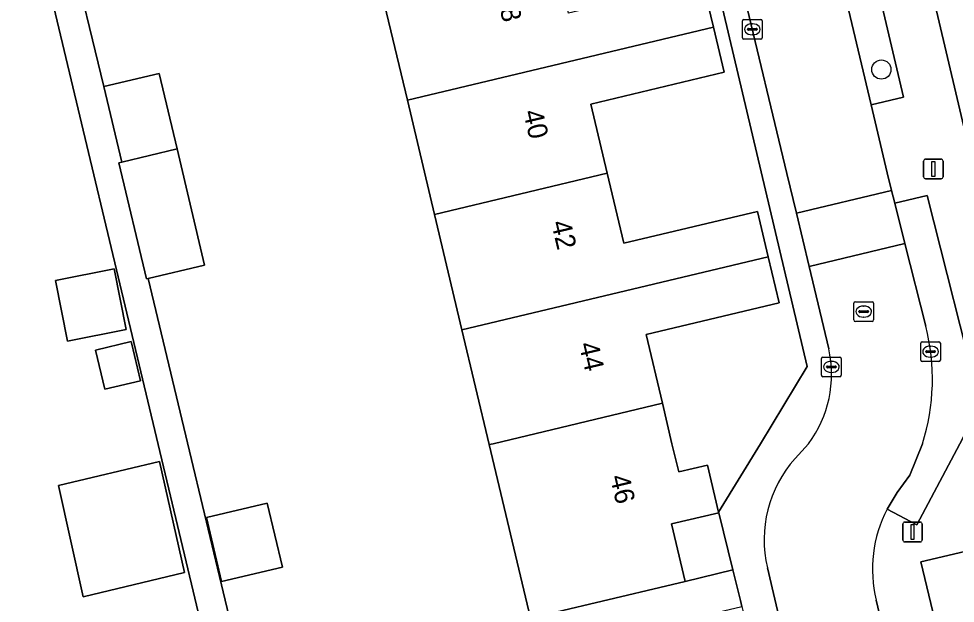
# Model space of a CAD drawing. Extents: x 158472 to 159562, y 388525 to 389606.
# Drawn here: x 159421.62 to 159469.28, y 388741.88 to 388771.61 of the extents above; entities that cross this region are included whole.
import ezdxf

# ---------------------------------------------------------------- set-up
doc = ezdxf.new("R2010")
doc.units = 0
for name, color, linetype in [('IMGEO_Boom', 7, 'Continuous'), ('IMGEO_Erf', 7, 'Continuous'), ('IMGEO_Kolk', 7, 'Continuous'), ('IMGEO_Lichtmast', 7, 'Continuous'), ('IMGEO_Pand', 7, 'Continuous'), ('IMGEO_Pand_nummerreeks', 7, 'Continuous'), ('IMGEO_Parkeervlak_open', 7, 'Continuous'), ('IMGEO_Rijbaan_lokaal_open', 7, 'Continuous'), ('IMGEO_Rioolput', 7, 'Continuous'), ('IMGEO_Voetpad_open', 7, 'Continuous')]:
    doc.layers.add(name, color=color, linetype=linetype)

msp = doc.modelspace()

# ---------------------------------------------------------------- linework, layer by layer
at = {"layer": 'IMGEO_Boom'}
msp.add_circle((159465.521, 388769.028), 0.489, dxfattribs=at)
at = {"layer": 'IMGEO_Erf'}
for points in [[(159456.418, 388773.515), (159456.974, 388771.179), (159457.518, 388768.89), (159450.734, 388767.277), (159451.57, 388763.763), (159452.417, 388760.2), (159459.21, 388761.815), (159459.759, 388759.504), (159460.315, 388757.168), (159453.544, 388755.558), (159454.375, 388752.063), (159454.865, 388750), (159455.207, 388748.561), (159456.668, 388748.908), (159457.237, 388746.513), (159459.368, 388750), (159461.747, 388753.933), (159450.479, 388801.584)], [(159402.719, 388774.005), (159404.122, 388768.136), (159405.516, 388762.308), (159410.756, 388763.557), (159412.154, 388757.693), (159406.918, 388756.445), (159408.313, 388750.609), (159408.459, 388750), (159409.677, 388744.904), (159411.062, 388745.236), (159412.42, 388739.578), (159408.525, 388738.57), (159409.997, 388732.413), (159413.931, 388733.354), (159414.628, 388730.439), (159429.608, 388734.021), (159429.417, 388734.822), (159428.98, 388736.651), (159431.745, 388737.312), (159419.661, 388787.851)], [(159422.462, 388782.565), (159425.962, 388768.159), (159428.769, 388768.826), (159429.681, 388764.989), (159431.085, 388759.086), (159428.218, 388758.404), (159433.179, 388737.655), (159447.665, 388741.119), (159445.566, 388749.951), (159444.178, 388755.789), (159442.783, 388761.653), (159441.4, 388767.47), (159440.022, 388773.269)]]:
    msp.add_lwpolyline(points, dxfattribs=at)
for points in [[(159473.173, 388769.019), (159470.741, 388768.447), (159470.15, 388770.959), (159471.55, 388771.288), (159470.908, 388774.021), (159470.768, 388774.616), (159470.723, 388774.81), (159467.842, 388774.11), (159469.934, 388765.186), (159473.858, 388766.106)], [(159423.489, 388758.294), (159426.48, 388758.893), (159427.098, 388755.807), (159424.107, 388755.208)], [(159425.529, 388754.761), (159427.348, 388755.194), (159427.364, 388755.129), (159427.822, 388753.203), (159426.002, 388752.77)], [(159428.783, 388749.088), (159430.059, 388743.454), (159424.909, 388742.216), (159423.652, 388747.87)], [(159477.948, 388731.007), (159477.14, 388734.502), (159475.666, 388734.161), (159475.126, 388736.498), (159474.587, 388738.829), (159476.044, 388739.166), (159475.207, 388742.785), (159477.655, 388743.351), (159477.149, 388745.539), (159477.032, 388746.044), (159476.99, 388746.224), (159476.003, 388745.989), (159475.198, 388749.47), (159473.743, 388749.134), (159474.607, 388745.654), (159467.533, 388743.992), (159472.456, 388723.428), (159477.961, 388724.676), (159477.384, 388727.172), (159478.761, 388727.491)], [(159431.174, 388746.243), (159434.273, 388746.974), (159435.039, 388743.728), (159431.94, 388742.997)], [(159457.243, 388746.488), (159454.839, 388745.916), (159455.535, 388742.99), (159457.962, 388743.592)]]:
    msp.add_lwpolyline(points, close=True, dxfattribs=at)
at = {"layer": 'IMGEO_Kolk'}
for p, q in [((159458.453, 388770.65), (159458.453, 388771.502)), ((159458.528, 388771.576), (159459.38, 388771.576)), ((159459.454, 388771.502), (159459.454, 388770.65)), ((159458.712, 388771.07), (159458.712, 388771.082)), ((159459.15, 388771.033), (159458.752, 388771.033)), ((159458.755, 388771.119), (159459.153, 388771.119)), ((159458.941, 388771.356), (159458.966, 388771.356)), ((159459.196, 388771.082), (159459.196, 388771.07)), ((159459.38, 388770.576), (159458.528, 388770.576)), ((159458.964, 388770.796), (159458.939, 388770.796)), ((159467.523, 388754.256), (159467.523, 388755.108)), ((159467.598, 388755.182), (159468.45, 388755.182)), ((159468.011, 388754.962), (159468.036, 388754.962)), ((159468.524, 388755.108), (159468.524, 388754.256)), ((159462.475, 388753.48), (159462.475, 388754.332)), ((159462.55, 388754.406), (159463.402, 388754.406)), ((159463.476, 388754.332), (159463.476, 388753.48)), ((159467.782, 388754.676), (159467.782, 388754.688)), ((159468.22, 388754.639), (159467.822, 388754.639)), ((159467.825, 388754.725), (159468.223, 388754.725)), ((159468.034, 388754.402), (159468.009, 388754.402)), ((159468.266, 388754.688), (159468.266, 388754.676)), ((159462.734, 388753.9), (159462.734, 388753.912)), ((159463.172, 388753.863), (159462.774, 388753.863)), ((159462.777, 388753.949), (159463.175, 388753.949)), ((159462.963, 388754.186), (159462.988, 388754.186)), ((159463.218, 388753.912), (159463.218, 388753.9)), ((159468.45, 388754.182), (159467.598, 388754.182)), ((159463.402, 388753.406), (159462.55, 388753.406)), ((159462.986, 388753.626), (159462.961, 388753.626))]:
    msp.add_line(p, q, dxfattribs=at)
for points in [[(159458.453, 388770.65), (159458.453, 388771.502)], [(159458.528, 388771.576), (159459.38, 388771.576)], [(159459.454, 388771.502), (159459.454, 388770.65)], [(159459.38, 388770.576), (159458.528, 388770.576)], [(159467.523, 388754.256), (159467.523, 388755.108)], [(159467.598, 388755.182), (159468.45, 388755.182)], [(159468.524, 388755.108), (159468.524, 388754.256)], [(159462.475, 388753.48), (159462.475, 388754.332)], [(159462.55, 388754.406), (159463.402, 388754.406)], [(159463.476, 388754.332), (159463.476, 388753.48)], [(159468.45, 388754.182), (159467.598, 388754.182)], [(159463.402, 388753.406), (159462.55, 388753.406)]]:
    msp.add_lwpolyline(points, dxfattribs=at)
for centre, radius, start, end in [((159458.53, 388771.5), 0.0765, 91.552, 178.448), ((159458.53, 388771.5), 0.0765, 91.552, 178.448), ((159459.378, 388771.5), 0.0765, 1.552, 88.448), ((159459.378, 388771.5), 0.0765, 1.552, 88.448), ((159458.752, 388771.079), 0.0403, 85.8775, 175.7526), ((159458.749, 388771.069), 0.0366, 178.938, 274.7102), ((159459.153, 388771.076), 0.043, 264.8664, 352.4533), ((159459.157, 388771.081), 0.0386, 1.7309, 96.639), ((159458.53, 388770.652), 0.0765, 181.552, 268.448), ((159458.53, 388770.652), 0.0765, 181.552, 268.448), ((159459.378, 388770.652), 0.0765, 271.552, 358.448), ((159459.378, 388770.652), 0.0765, 271.552, 358.448), ((159467.6, 388755.106), 0.0765, 91.552, 178.448), ((159467.6, 388755.106), 0.0765, 91.552, 178.448), ((159468.448, 388755.106), 0.0765, 1.552, 88.448), ((159468.448, 388755.106), 0.0765, 1.552, 88.448), ((159462.552, 388754.33), 0.0765, 91.552, 178.448), ((159462.552, 388754.33), 0.0765, 91.552, 178.448), ((159463.4, 388754.33), 0.0765, 1.552, 88.448), ((159463.4, 388754.33), 0.0765, 1.552, 88.448), ((159467.822, 388754.685), 0.0403, 85.8775, 175.7526), ((159467.819, 388754.675), 0.0366, 178.938, 274.7102), ((159468.223, 388754.682), 0.043, 264.8664, 352.4533), ((159468.227, 388754.687), 0.0386, 1.7309, 96.639), ((159462.774, 388753.909), 0.0403, 85.8775, 175.7526), ((159462.771, 388753.899), 0.0366, 178.938, 274.7102), ((159463.175, 388753.906), 0.043, 264.8664, 352.4533), ((159463.179, 388753.911), 0.0386, 1.7309, 96.639), ((159467.6, 388754.258), 0.0765, 181.552, 268.448), ((159467.6, 388754.258), 0.0765, 181.552, 268.448), ((159468.448, 388754.258), 0.0765, 271.552, 358.448), ((159468.448, 388754.258), 0.0765, 271.552, 358.448), ((159462.552, 388753.482), 0.0765, 181.552, 268.448), ((159462.552, 388753.482), 0.0765, 181.552, 268.448), ((159463.4, 388753.482), 0.0765, 271.552, 358.448), ((159463.4, 388753.482), 0.0765, 271.552, 358.448)]:
    msp.add_arc(centre, radius, start, end, dxfattribs=at)
for centre, major_axis, ratio, start_param, end_param in [((159458.94, 388771.076), (-0.387, 0.002), 0.722429, 4.712389, 7.853982), ((159458.965, 388771.076), (-0.39, 0.002), 0.717154, 1.570796, 4.712389), ((159468.01, 388754.682), (-0.387, 0.002), 0.722429, 4.712389, 7.853982), ((159468.035, 388754.682), (-0.39, 0.002), 0.717154, 1.570796, 4.712389), ((159462.962, 388753.906), (-0.387, 0.002), 0.722429, 4.712389, 7.853982), ((159462.987, 388753.906), (-0.39, 0.002), 0.717154, 1.570796, 4.712389)]:
    msp.add_ellipse(centre, major_axis=major_axis, ratio=ratio, start_param=start_param, end_param=end_param, dxfattribs=at)
at = {"layer": 'IMGEO_Lichtmast'}
for p, q in [((159467.672, 388763.572), (159467.672, 388764.372)), ((159467.672, 388764.372), (159467.672, 388763.572)), ((159467.772, 388764.472), (159468.562, 388764.472)), ((159468.562, 388764.472), (159467.772, 388764.472)), ((159468.662, 388764.372), (159468.662, 388763.572)), ((159468.662, 388763.572), (159468.662, 388764.372)), ((159468.562, 388763.472), (159467.772, 388763.472)), ((159467.772, 388763.472), (159468.562, 388763.472)), ((159466.61, 388745.109), (159466.61, 388745.909)), ((159466.61, 388745.909), (159466.61, 388745.109)), ((159466.71, 388746.009), (159467.5, 388746.009)), ((159467.5, 388746.009), (159466.71, 388746.009)), ((159467.6, 388745.909), (159467.6, 388745.109)), ((159467.6, 388745.109), (159467.6, 388745.909)), ((159467.5, 388745.009), (159466.71, 388745.009)), ((159466.71, 388745.009), (159467.5, 388745.009))]:
    msp.add_line(p, q, dxfattribs=at)
for points in [[(159468.092, 388764.347), (159468.242, 388764.347), (159468.242, 388763.597), (159468.092, 388763.597), (159468.092, 388764.347)], [(159467.03, 388745.884), (159467.18, 388745.884), (159467.18, 388745.134), (159467.03, 388745.134), (159467.03, 388745.884)]]:
    msp.add_lwpolyline(points, dxfattribs=at)
for centre, start, end in [((159467.772, 388764.372), 90, 180), ((159467.772, 388764.372), 90, 180), ((159468.562, 388764.372), 0, 90), ((159468.562, 388764.372), 360, 90), ((159467.772, 388763.572), 180, 270), ((159467.772, 388763.572), 180, 270), ((159468.562, 388763.572), 270, 0), ((159468.562, 388763.572), 270, 0), ((159466.71, 388745.909), 90, 180), ((159466.71, 388745.909), 90, 180), ((159467.5, 388745.909), 0, 90), ((159467.5, 388745.909), 360, 90), ((159466.71, 388745.109), 180, 270), ((159466.71, 388745.109), 180, 270), ((159467.5, 388745.109), 270, 0), ((159467.5, 388745.109), 270, 0)]:
    msp.add_arc(centre, 0.1, start, end, dxfattribs=at)
at = {"layer": 'IMGEO_Pand'}
for points in [[(159447.873, 388775.117), (159440.927, 388773.482), (159440.022, 388773.269), (159441.4, 388767.47), (159456.974, 388771.179), (159456.418, 388773.515), (159449.593, 388771.892), (159448.775, 388775.329)], [(159456.974, 388771.179), (159441.4, 388767.47), (159442.783, 388761.653), (159451.57, 388763.763), (159450.734, 388767.277), (159457.518, 388768.89)], [(159425.962, 388768.159), (159426.874, 388764.322), (159429.681, 388764.989), (159428.769, 388768.826)], [(159429.681, 388764.989), (159426.874, 388764.322), (159426.714, 388764.284), (159428.118, 388758.38), (159428.218, 388758.404), (159431.085, 388759.086)], [(159459.759, 388759.504), (159459.21, 388761.815), (159452.417, 388760.2), (159451.57, 388763.763), (159442.783, 388761.653), (159444.178, 388755.789)], [(159459.759, 388759.504), (159444.178, 388755.789), (159445.566, 388749.951), (159445.768, 388750), (159454.375, 388752.063), (159453.544, 388755.558), (159460.315, 388757.168)], [(159423.489, 388758.294), (159424.107, 388755.208), (159427.098, 388755.807), (159426.48, 388758.893)], [(159425.529, 388754.761), (159426.002, 388752.77), (159427.822, 388753.203), (159427.364, 388755.129), (159427.348, 388755.194)], [(159454.375, 388752.063), (159445.768, 388750), (159445.566, 388749.951), (159447.665, 388741.119), (159450.671, 388741.834), (159455.535, 388742.99), (159454.839, 388745.916), (159457.243, 388746.488), (159457.237, 388746.513), (159456.668, 388748.908), (159455.207, 388748.561), (159454.865, 388750)], [(159428.783, 388749.088), (159423.652, 388747.87), (159424.909, 388742.216), (159430.059, 388743.454)], [(159431.174, 388746.243), (159431.94, 388742.997), (159435.039, 388743.728), (159434.273, 388746.974)]]:
    msp.add_lwpolyline(points, close=True, dxfattribs=at)
at = {"layer": 'IMGEO_Parkeervlak_open'}
msp.add_lwpolyline([(159457.619, 388798.596), (159461.224, 388783.155), (159464.993, 388767.229), (159466.649, 388767.621), (159459.276, 388798.988)], close=True, dxfattribs=at)
msp.add_lwpolyline([(159467.612, 388750), (159466.966, 388748.406), (159466.331, 388747.523), (159465.809, 388746.671), (159467.333, 388745.87), (159469.506, 388750), (159470.547, 388751.98), (159467.857, 388762.62), (159466.201, 388762.228), (159466.717, 388760.181), (159467.78, 388755.972)], dxfattribs=at)
msp.add_arc((159457.214, 388753.281), 10.904, 342.4883, 14.289, dxfattribs=at)
at = {"layer": 'IMGEO_Rijbaan_lokaal_open'}
for points in [[(159451.683, 388801.723), (159456.264, 388782.272), (159460.716, 388763.737), (159461.196, 388761.722), (159466.037, 388762.876), (159465.811, 388763.771), (159464.993, 388767.229), (159461.224, 388783.155)], [(159467.78, 388755.972), (159466.717, 388760.181), (159461.841, 388759.018), (159462.84, 388754.828)], [(159461.813, 388750), (159461.131, 388749.241)], [(159465.809, 388746.671), (159466.331, 388747.523), (159466.966, 388748.406), (159467.612, 388750)], [(159459.722, 388743.685), (159460.029, 388742.385), (159461.493, 388736.196), (159463.689, 388726.909), (159468.589, 388728.068), (159465.251, 388742.046)]]:
    msp.add_lwpolyline(points, dxfattribs=at)
msp.add_lwpolyline([(159466.201, 388762.228), (159466.037, 388762.876), (159461.196, 388761.722), (159461.841, 388759.018), (159466.717, 388760.181)], close=True, dxfattribs=at)
for centre, radius, start, end in [((159457.214, 388753.281), 10.904, 342.4883, 14.289), ((159457.12, 388753.521), 5.867, 323.1146, 12.8678), ((159465.747, 388745.114), 6.192, 138.201, 193.3386), ((159471.782, 388743.604), 6.715, 152.8232, 193.418)]:
    msp.add_arc(centre, radius, start, end, dxfattribs=at)
at = {"layer": 'IMGEO_Rioolput'}
for p, q in [((159464.196, 388757.218), (159465.048, 388757.218)), ((159464.121, 388756.292), (159464.121, 388757.144)), ((159464.38, 388756.712), (159464.38, 388756.724)), ((159464.423, 388756.761), (159464.821, 388756.761)), ((159464.609, 388756.998), (159464.634, 388756.998)), ((159464.864, 388756.724), (159464.864, 388756.712)), ((159465.122, 388757.144), (159465.122, 388756.292)), ((159464.818, 388756.675), (159464.42, 388756.675)), ((159464.632, 388756.438), (159464.607, 388756.438)), ((159465.048, 388756.218), (159464.196, 388756.218))]:
    msp.add_line(p, q, dxfattribs=at)
for points in [[(159464.196, 388757.218), (159465.048, 388757.218)], [(159464.121, 388756.292), (159464.121, 388757.144)], [(159465.122, 388757.144), (159465.122, 388756.292)], [(159465.048, 388756.218), (159464.196, 388756.218)]]:
    msp.add_lwpolyline(points, dxfattribs=at)
for centre, radius, start, end in [((159464.198, 388757.142), 0.0765, 91.552, 178.448), ((159464.198, 388757.142), 0.0765, 91.552, 178.448), ((159465.046, 388757.142), 0.0765, 1.552, 88.448), ((159465.046, 388757.142), 0.0765, 1.552, 88.448), ((159464.42, 388756.721), 0.0403, 85.8775, 175.7526), ((159464.417, 388756.711), 0.0366, 178.938, 274.7102), ((159464.821, 388756.718), 0.043, 264.8664, 352.4533), ((159464.825, 388756.723), 0.0386, 1.7309, 96.639), ((159464.198, 388756.294), 0.0765, 181.552, 268.448), ((159464.198, 388756.294), 0.0765, 181.552, 268.448), ((159465.046, 388756.294), 0.0765, 271.552, 358.448), ((159465.046, 388756.294), 0.0765, 271.552, 358.448)]:
    msp.add_arc(centre, radius, start, end, dxfattribs=at)
for centre, major_axis, ratio, start_param, end_param in [((159464.608, 388756.718), (-0.387, 0.002), 0.722429, 4.712389, 7.853982), ((159464.633, 388756.718), (-0.39, 0.002), 0.717154, 1.570796, 4.712389)]:
    msp.add_ellipse(centre, major_axis=major_axis, ratio=ratio, start_param=start_param, end_param=end_param, dxfattribs=at)
at = {"layer": 'IMGEO_Voetpad_open'}
for points in [[(159469.934, 388765.186), (159467.842, 388774.11), (159467.291, 388776.456), (159465.668, 388783.471), (159465.122, 388785.796), (159464.581, 388788.097), (159462.808, 388795.1), (159462.264, 388797.415), (159460.716, 388804.346), (159460.266, 388806.38), (159459.576, 388809.497), (159456.501, 388808.761), (159445.173, 388815.612), (159444.743, 388812.823)], [(159456.479, 388803.481), (159457.619, 388798.596), (159459.276, 388798.988), (159466.649, 388767.621), (159464.993, 388767.229), (159465.811, 388763.771), (159466.037, 388762.876), (159466.201, 388762.228), (159467.857, 388762.62), (159470.547, 388751.98), (159469.506, 388750), (159467.333, 388745.87), (159465.809, 388746.671)], [(159450.479, 388801.584), (159461.747, 388753.933), (159459.368, 388750), (159457.237, 388746.513), (159457.243, 388746.488), (159457.962, 388743.592), (159458.351, 388742.025), (159458.426, 388741.723), (159459.893, 388735.818), (159461.493, 388736.196), (159460.029, 388742.385)], [(159462.84, 388754.828), (159461.841, 388759.018), (159461.196, 388761.722), (159460.716, 388763.737), (159456.264, 388782.272), (159451.683, 388801.723)], [(159419.661, 388787.851), (159431.745, 388737.312), (159428.98, 388736.651), (159429.417, 388734.822), (159429.608, 388734.021), (159414.628, 388730.439), (159409.795, 388729.283), (159407.674, 388728.776), (159402.811, 388727.613), (159400.389, 388727.036), (159400.75, 388725.523), (159401.154, 388725.619), (159404.044, 388726.31), (159406.926, 388726.999), (159429.97, 388732.509), (159433.412, 388718.04)], [(159437.093, 388708.671), (159432.128, 388729.477), (159431.457, 388732.399), (159430.784, 388735.174), (159440.251, 388737.438), (159444.203, 388738.37), (159449.069, 388739.517), (159458.426, 388741.723), (159458.351, 388742.025), (159457.962, 388743.592), (159455.535, 388742.99), (159450.671, 388741.834), (159447.665, 388741.119), (159433.179, 388737.655), (159428.218, 388758.404), (159428.118, 388758.38), (159426.714, 388764.284), (159426.874, 388764.322), (159425.962, 388768.159), (159422.462, 388782.565)], [(159461.131, 388749.241), (159461.813, 388750)], [(159472.456, 388723.428), (159467.533, 388743.992), (159474.607, 388745.654)], [(159460.029, 388742.385), (159459.722, 388743.685)], [(159465.251, 388742.046), (159468.589, 388728.068), (159469.235, 388725.364), (159469.607, 388723.805), (159470.187, 388721.494)]]:
    msp.add_lwpolyline(points, dxfattribs=at)
for centre, radius, start, end in [((159457.12, 388753.521), 5.867, 323.1146, 12.8678), ((159465.747, 388745.114), 6.192, 138.201, 193.3386), ((159471.782, 388743.604), 6.715, 152.8232, 193.418)]:
    msp.add_arc(centre, radius, start, end, dxfattribs=at)

# ---------------------------------------------------------------- texts
at = {"layer": 'IMGEO_Pand_nummerreeks'}
for s, rotation, p in [('38', 283.2179, (159445.931, 388772.826)), ('40', 283.2187, (159447.288, 388766.875)), ('42', 283.2187, (159448.711, 388761.244)), ('44', 283.2187, (159450.121, 388755.059)), ('46', 283.2187, (159451.702, 388748.314))]:
    msp.add_text(s, height=1, rotation=rotation, dxfattribs=at).set_placement(p)

doc.saveas('drawing.dxf')
